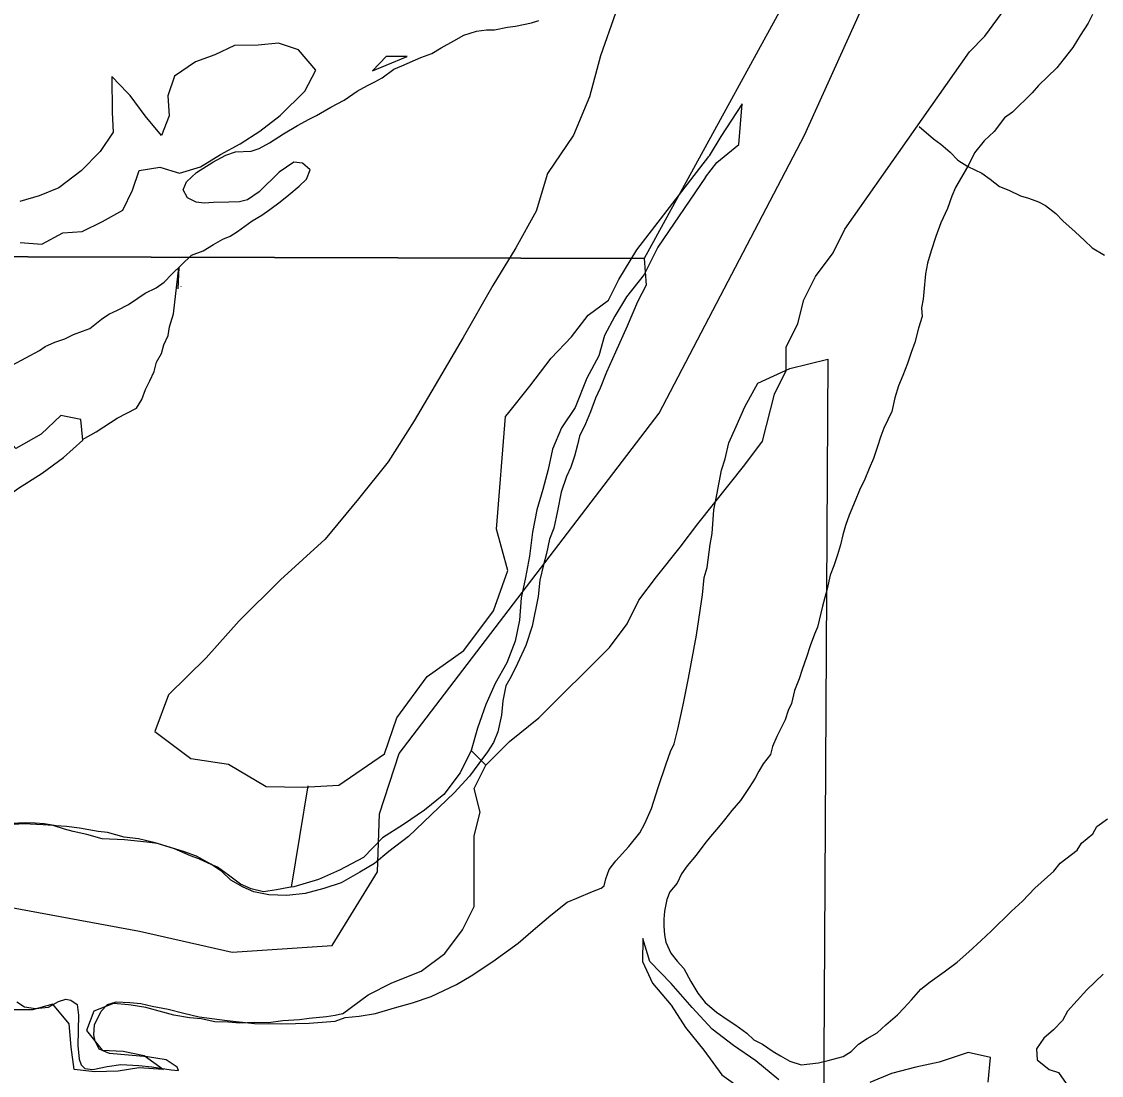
# Model space of a CAD drawing. Extents: x 1588073 to 2013523, y 1090242 to 1357120.
# Drawn here: x 1820929 to 1823927, y 1252352 to 1255279 of the extents above; entities that cross this region are included whole.
import ezdxf

# ---------------------------------------------------------------- set-up
doc = ezdxf.new("R2010")
doc.units = 0
for name, color, linetype in [('GM_X_Major_Lake', 7, 'Continuous'), ('GM_X_Major_River', 7, 'Continuous'), ('GM_X_Minor_Lake', 7, 'Continuous'), ('GM_X_Minor_River', 7, 'Continuous'), ('GM_X_Section', 7, 'Continuous'), ('GM_X_Township', 7, 'Continuous')]:
    doc.layers.add(name, color=color, linetype=linetype)

msp = doc.modelspace()

# ---------------------------------------------------------------- linework, layer by layer
at = {"layer": 'GM_X_Major_Lake'}
msp.add_line((1822176.9, 1253253.9), (1822218.2, 1253213.5), dxfattribs=at)
for points in [[(1823561, 1255194.7), (1823603.3, 1255238.4), (1823685.6, 1255350.9), (1823767.8, 1255485.4), (1823827.9, 1255607.9), (1823864, 1255710.3), (1823908.1, 1255812.7)], [(1822578.2, 1255302.5), (1822536.1, 1255184), (1822506, 1255069.6), (1822461.9, 1254963.1), (1822389.7, 1254856.7), (1822357.7, 1254752.3), (1822301.5, 1254649.9), (1822237.3, 1254545.5), (1822155.1, 1254400.9), (1822086.9, 1254284.5), (1822018.8, 1254170), (1821946.6, 1254055.5), (1821864.3, 1253953.1), (1821772.1, 1253840.7), (1821647.7, 1253728.2), (1821533.4, 1253613.8), (1821441.1, 1253511.3), (1821336.8, 1253408.9), (1821298.8, 1253306.5), (1821399.1, 1253232.3), (1821503.4, 1253216.2), (1821607.7, 1253154), (1821710, 1253152), (1821810.3, 1253158.1), (1821936.7, 1253244.4), (1821970.8, 1253344.8), (1822055, 1253459.3), (1822157.3, 1253531.6), (1822239.5, 1253642), (1822279.6, 1253754.4), (1822247.5, 1253868.9), (1822272.7, 1254182)], [(1821459.9, 1254888.4), (1821496.4, 1254907.8), (1821522.7, 1254917.3), (1821566.9, 1254918.5), (1821589.1, 1254926.1), (1821617.5, 1254941.7), (1821656.2, 1254967.1), (1821694.8, 1254990.5), (1821727.2, 1255007.9), (1821747.5, 1255017.6), (1821788.1, 1255040.9), (1821824.6, 1255060.4), (1821861.2, 1255085.8), (1821889.6, 1255101.3), (1821909.9, 1255111), (1821930.2, 1255122.7), (1821962.8, 1255146.2), (1821985, 1255155.8), (1822037.7, 1255178.9), (1822068, 1255190.4), (1822094.4, 1255206), (1822128.9, 1255225.5), (1822157.3, 1255241), (1822191.7, 1255252.4), (1822219.9, 1255255.9), (1822242, 1255255.5), (1822278.3, 1255262.8), (1822300.5, 1255266.4), (1822344.8, 1255275.6), (1822365, 1255281.3)], [(1820925.2, 1254665), (1820985.2, 1254660.5), (1821043.6, 1254692.1), (1821097.7, 1254695.7), (1821154, 1254723.3), (1821210.3, 1254754.9), (1821236.7, 1254810.9), (1821255.1, 1254864.9), (1821313.3, 1254874.5), (1821367.3, 1254858), (1821425.5, 1254875.5), (1821481.8, 1254909.2), (1821536.1, 1254938.8), (1821590.5, 1254974.5), (1821646.9, 1255018.2), (1821715.5, 1255085.8), (1821745.9, 1255143.8), (1821698.3, 1255200.3), (1821642.3, 1255218.9), (1821586.2, 1255213.3), (1821520.1, 1255211.9), (1821465.8, 1255186.2), (1821411.6, 1255166.6), (1821353.2, 1255127), (1821334.8, 1255072.9), (1821338.4, 1255016.7), (1821318, 1254962.7), (1821272.3, 1255017.3), (1821230.6, 1255073.8), (1821223.5, 1255081.1)], [(1821999.3, 1255181.7), (1821941.2, 1255182.2), (1821903.2, 1255141.8)], [(1821903.2, 1255141.8), (1821941, 1255158.1), (1821999.3, 1255181.7)], [(1822185.5, 1253148.1), (1822218.2, 1253213.5), (1822283.6, 1253278.9), (1822365.3, 1253344.4), (1822561.5, 1253540.6), (1822610.6, 1253606), (1822643.2, 1253671.5), (1822692.3, 1253736.9), (1822757.7, 1253818.7), (1822806.7, 1253884.1), (1822937.5, 1254047.6), (1822986.5, 1254113.1), (1823019.2, 1254243.9), (1823051.9, 1254309.3), (1823051.9, 1254374.7), (1823084.6, 1254440.1), (1823100.9, 1254505.6), (1823133.6, 1254571), (1823182.6, 1254636.4), (1823215.3, 1254701.8), (1823561, 1255194.7)], [(1822218.2, 1253213.5), (1822283.6, 1253278.9), (1822365.3, 1253344.4), (1822561.5, 1253540.6), (1822610.6, 1253606), (1822643.2, 1253671.5), (1822692.3, 1253736.9), (1822757.7, 1253818.7), (1822806.7, 1253884.1), (1822937.5, 1254047.6), (1822986.5, 1254113.1), (1823019.2, 1254243.9), (1823051.9, 1254309.3), (1823051.9, 1254374.7), (1823084.6, 1254440.1), (1823100.9, 1254505.6), (1823133.6, 1254571), (1823182.6, 1254636.4), (1823215.3, 1254701.8), (1823561, 1255194.7)], [(1821179.2, 1255126.1), (1821180.2, 1255026.1), (1821183.8, 1254971.9), (1821147.4, 1254918), (1821094.9, 1254864.2), (1821032.4, 1254816.6), (1820978.2, 1254795), (1820924, 1254779.4)], [(1821223.5, 1255081.1), (1821179.2, 1255126.1)], [(1822827.7, 1254846.3), (1822859.8, 1254887.6), (1822920.3, 1254937.3), (1822929.9, 1255050.7)], [(1822929.9, 1255050.7), (1822870.4, 1254959.8), (1822837.9, 1254905.9), (1822836.9, 1254903.9)], [(1820979, 1254365.3), (1820994.7, 1254376.6), (1821021, 1254388.1), (1821049.3, 1254397.6), (1821073.6, 1254409.2), (1821097.9, 1254418.8), (1821118.1, 1254426.5), (1821150.7, 1254452), (1821171.1, 1254465.7), (1821195.4, 1254477.3), (1821225.8, 1254492.8), (1821252.2, 1254510.4), (1821272.6, 1254524.1), (1821303, 1254539.6), (1821325.4, 1254555.2), (1821345.8, 1254576.9), (1821401, 1254630.2), (1821433.4, 1254641.6), (1821461.8, 1254659.2), (1821488.2, 1254674.8), (1821508.5, 1254682.4), (1821528.8, 1254696.1), (1821569.5, 1254725.5), (1821595.9, 1254741.1), (1821618.3, 1254756.7), (1821646.8, 1254778.3), (1821671.3, 1254797.9), (1821699.8, 1254821.5), (1821720.2, 1254841.2), (1821730.7, 1254867.2), (1821709, 1254885.7), (1821684.9, 1254888.1), (1821664.6, 1254874.4), (1821644.2, 1254860.8), (1821589, 1254805.5), (1821556.5, 1254784), (1821534.3, 1254778.4), (1821504.1, 1254777), (1821461.9, 1254775.8), (1821435.7, 1254774.2), (1821413.7, 1254776.7), (1821389.8, 1254789.2), (1821378.1, 1254811.5), (1821386.6, 1254833.5), (1821415.1, 1254859.1), (1821459.9, 1254888.4)], [(1822272.7, 1254182), (1822277.8, 1254188.1), (1822340.5, 1254265.9), (1822399.2, 1254343.7), (1822455.7, 1254403.4), (1822502.2, 1254463.2), (1822558.6, 1254504.9), (1822587, 1254562.8), (1822637.7, 1254644.7), (1822836.9, 1254903.9)], [(1822827.7, 1254846.3), (1822695.9, 1254652.2), (1822657.3, 1254576.3), (1822608.7, 1254514.5), (1822576.3, 1254460.6), (1822547.8, 1254406.6), (1822531.4, 1254350.6), (1822498.9, 1254288.6), (1822466.3, 1254206.6), (1822427.8, 1254150.8), (1822403.3, 1254090.8), (1822390.9, 1254034.7), (1822376.5, 1253978.6), (1822360, 1253922.6), (1822347.6, 1253860.5), (1822339.1, 1253794.3), (1822328.6, 1253734.2), (1822316.2, 1253678.1), (1822311.7, 1253615.9), (1822299.3, 1253557.9), (1822276.8, 1253497.8), (1822244.3, 1253439.9), (1822217.9, 1253381.9), (1822195.3, 1253315.9), (1822176.9, 1253253.9), (1822146.4, 1253191.9)], [(1822827.7, 1254846.3), (1822695.9, 1254652.2), (1822657.3, 1254576.3), (1822608.7, 1254514.5), (1822576.3, 1254460.6), (1822547.8, 1254406.6), (1822531.4, 1254350.6), (1822498.9, 1254288.6), (1822466.3, 1254206.6), (1822427.8, 1254150.8), (1822403.3, 1254090.8), (1822390.9, 1254034.7), (1822376.5, 1253978.6), (1822360, 1253922.6), (1822347.6, 1253860.5), (1822339.1, 1253794.3), (1822328.6, 1253734.2), (1822316.2, 1253678.1), (1822311.7, 1253615.9), (1822299.3, 1253557.9), (1822276.8, 1253497.8), (1822244.3, 1253439.9), (1822217.9, 1253381.9), (1822195.3, 1253315.9), (1822176.9, 1253253.9)], [(1820472.4, 1254103.5), (1820737.3, 1254176.9), (1820779, 1254122.4), (1820796.6, 1254064.1), (1820786.2, 1254005.9), (1820749.3, 1253893.9), (1820805.4, 1253891.4), (1820861.8, 1253941.1), (1820920.2, 1253982.8), (1820986.6, 1254024.3), (1821045, 1254068), (1821099.4, 1254115.7), (1821093.9, 1254173.9), (1821037.9, 1254184.4), (1820983.4, 1254132.7), (1820913, 1254093.2), (1820863.3, 1254147.8), (1820845.7, 1254204.1), (1820854.1, 1254264.2), (1820902.7, 1254324), (1820979, 1254365.3)]]:
    msp.add_lwpolyline(points, dxfattribs=at)
at = {"layer": 'GM_X_Major_River'}
msp.add_line((1822218.2, 1253213.5), (1822176.9, 1253253.9), dxfattribs=at)
for points in [[(1822176.9, 1253253.9), (1822146.4, 1253191.9), (1822101.9, 1253132.1), (1822047.5, 1253088.4), (1821989.1, 1253048.7), (1821930.7, 1253011.1), (1821878.2, 1252957.3), (1821811.9, 1252921.8), (1821753.6, 1252896.2), (1821684.7, 1252875.8), (1821671.5, 1252873.2)], [(1821819.7, 1252522.5), (1821891.3, 1252575.7), (1821956.7, 1252608.4), (1822038.5, 1252641.1), (1822103.9, 1252690.2), (1822152.9, 1252755.6), (1822185.6, 1252821), (1822185.6, 1253017.2), (1822201.9, 1253082.7), (1822185.5, 1253148.1), (1822218.2, 1253213.5)], [(1822146.4, 1253191.9), (1822101.9, 1253132.1), (1822047.5, 1253088.4), (1821989.1, 1253048.7), (1821930.7, 1253011.1), (1821878.2, 1252957.3), (1821811.9, 1252921.8), (1821753.6, 1252896.2), (1821684.7, 1252875.8), (1821671.5, 1252873.2)], [(1821819.7, 1252522.5), (1821891.3, 1252575.7), (1821956.7, 1252608.4), (1822038.5, 1252641.1), (1822103.9, 1252690.2), (1822152.9, 1252755.6), (1822185.6, 1252821), (1822185.6, 1253017.2), (1822201.9, 1253082.7), (1822185.5, 1253148.1)], [(1821671.5, 1252873.2), (1821637.1, 1252866.9), (1821600.8, 1252861.6), (1821566.8, 1252870.3), (1821536.9, 1252882.9), (1821503.2, 1252907.7), (1821473.4, 1252930.3), (1821447.5, 1252940.9), (1821421.6, 1252953.4), (1821397.6, 1252961.9), (1821353.8, 1252980.8), (1821299.8, 1252997.9), (1821253.8, 1253008.9), (1821213.7, 1253013.6), (1821167.7, 1253026.6), (1821141.6, 1253029.1), (1821089.5, 1253038.1), (1821053.4, 1253042.8), (1821025.4, 1253045.3), (1820991.3, 1253050), (1820967.2, 1253052.5), (1820939.1, 1253053), (1820882.8, 1253050)], [(1821225.5, 1252547.9), (1821184.2, 1252551.8), (1821130, 1252530.1), (1821109.5, 1252476.1), (1821153.2, 1252421.6), (1821211.3, 1252419.1), (1821269.3, 1252406.6), (1821323.1, 1252368), (1821255, 1252372.6), (1821196.8, 1252363), (1821132.7, 1252361.6), (1821074.7, 1252368.1), (1821067.1, 1252430.3), (1821061.6, 1252494.6), (1821015.9, 1252549.1), (1820959.7, 1252533.6), (1820905.6, 1252534), (1820879.1, 1252553.3)], [(1821819.7, 1252522.5), (1821799.7, 1252518.1), (1821775.5, 1252514.6), (1821727.2, 1252509.5), (1821701, 1252505.9), (1821654.7, 1252502.8), (1821614.5, 1252497.5), (1821576.3, 1252498.2), (1821534.1, 1252497), (1821504, 1252499.6), (1821465.8, 1252500.3), (1821427.8, 1252509.1), (1821395.7, 1252511.7), (1821351.6, 1252518.6), (1821321.6, 1252527.2), (1821273.6, 1252540.1), (1821233.6, 1252546.9), (1821225.5, 1252547.9)]]:
    msp.add_lwpolyline(points, dxfattribs=at)
at = {"layer": 'GM_X_Minor_Lake'}
msp.add_line((1823618.9, 1252401), (1823556.9, 1252415.6), dxfattribs=at)
for points in [[(1823031.6, 1252339.7), (1822967.8, 1252392.4), (1822906.1, 1252435), (1822846.3, 1252479.7), (1822790.6, 1252540.3), (1822733, 1252607.1), (1822673.4, 1252667.8), (1822653.8, 1252732.1), (1822653.4, 1252667.9), (1822681, 1252607.5), (1822732.6, 1252546.9), (1822772.2, 1252484.3), (1822823.8, 1252421.7), (1822873.4, 1252353), (1822935.2, 1252308.4)], [(1823556.9, 1252415.6), (1823476.6, 1252388.1), (1823412.4, 1252374.6), (1823344.2, 1252357.1), (1823283.9, 1252331.5)], [(1823612.4, 1252332.8), (1823618.9, 1252401)]]:
    msp.add_lwpolyline(points, dxfattribs=at)
at = {"layer": 'GM_X_Minor_River'}
for points in [[(1823902.5, 1255298.3), (1823890.3, 1255274.4), (1823868, 1255240.4), (1823847.7, 1255206.5), (1823823.5, 1255176.6)], [(1823823.5, 1255176.6), (1823803.2, 1255150.7), (1823752.8, 1255100.9), (1823734.6, 1255081), (1823680.2, 1255027.3), (1823658, 1255011.4), (1823629.7, 1254973.5), (1823601.5, 1254947.7), (1823575.2, 1254913.8), (1823558.9, 1254881.8), (1823522.4, 1254817.9), (1823512.2, 1254793.9), (1823499.9, 1254759.9), (1823481.6, 1254719.9), (1823467.3, 1254681.9), (1823455, 1254641.9), (1823444.7, 1254607.8), (1823438.5, 1254577.8), (1823434.1, 1254527.7), (1823432, 1254507.6), (1823427.8, 1254483.6), (1823429.6, 1254459.5), (1823419.4, 1254427.5), (1823409.1, 1254387.4), (1823398.8, 1254359.4), (1823388.6, 1254329.4), (1823376.3, 1254295.4), (1823364.1, 1254267.4), (1823353.9, 1254233.3), (1823345.6, 1254195.3), (1823323.2, 1254149.3), (1823315, 1254127.3), (1823304.8, 1254095.3), (1823294.5, 1254065.3), (1823282.3, 1254037.3), (1823270.1, 1254007.3), (1823255.8, 1253977.3), (1823243.6, 1253947.3), (1823227.3, 1253907.3), (1823217.1, 1253879.3), (1823208.9, 1253853.3), (1823202.6, 1253825.2), (1823194.4, 1253797.2), (1823184.2, 1253767.2), (1823174, 1253741.2), (1823165.7, 1253703.1), (1823153.3, 1253655.1), (1823138.9, 1253597), (1823130.7, 1253577), (1823118.5, 1253545), (1823108.2, 1253513), (1823096, 1253479), (1823087.8, 1253452.9), (1823075.5, 1253420.9), (1823067.2, 1253384.9), (1823057.1, 1253364.9), (1823048.9, 1253338.9), (1823036.7, 1253314.9), (1823026.5, 1253292.9), (1823014.3, 1253264.9), (1823008.1, 1253242.9), (1822987.9, 1253217), (1822975.7, 1253197), (1822965.5, 1253177), (1822949.3, 1253151.1), (1822925, 1253115.2), (1822900.8, 1253087.3), (1822880.6, 1253061.4), (1822864.4, 1253041.4), (1822842.2, 1253015.5), (1822826, 1252995.6), (1822801.7, 1252963.7), (1822777.5, 1252933.8), (1822761.3, 1252911.8), (1822749.1, 1252885.8), (1822728.9, 1252861.9), (1822720.7, 1252839.9), (1822714.5, 1252807.9), (1822712.3, 1252785.8), (1822712.2, 1252765.8), (1822714, 1252741.7), (1822717.8, 1252721.6), (1822731.6, 1252691.3), (1822749.5, 1252669.1), (1822767.4, 1252648.9), (1822787.2, 1252612.6), (1822807, 1252580.3), (1822826.8, 1252554.1), (1822858.7, 1252527.7), (1822890.5, 1252505.4), (1822912.5, 1252491.2), (1822942.4, 1252468.8), (1822962.3, 1252450.6), (1822986.2, 1252438.4), (1823016.1, 1252418.1), (1823036, 1252405.9), (1823062, 1252391.6), (1823094, 1252381.3), (1823142.1, 1252386.9), (1823168.2, 1252392.7), (1823210.3, 1252404.4)], [(1823421.5, 1254987.3), (1823461.3, 1254952.9), (1823481.2, 1254938.7), (1823507.1, 1254916.4), (1823528.9, 1254894.1), (1823556.8, 1254875.8), (1823594.8, 1254857.4), (1823618.7, 1254841.2), (1823644.6, 1254820.9), (1823670.6, 1254810.6), (1823702.5, 1254794.3), (1823724.5, 1254788.1), (1823752.4, 1254777.9), (1823772.4, 1254767.7), (1823800.3, 1254745.3), (1823820.2, 1254725.1), (1823854, 1254694.7), (1823879.9, 1254670.4), (1823901.8, 1254650.2), (1823935.7, 1254629.8)], [(1821098.1, 1254117.9), (1821135.7, 1254139.5), (1821157.8, 1254153.3), (1821194, 1254177.1), (1821248.3, 1254204.8), (1821262.5, 1254228.7), (1821272.7, 1254256.7), (1821284.9, 1254280.7), (1821297.1, 1254306.7), (1821303.3, 1254332.7), (1821317.5, 1254356.7), (1821323.7, 1254380.7), (1821335.9, 1254406.7), (1821340.1, 1254430.8), (1821350.4, 1254466.8), (1821365.6, 1254595.4), (1821363, 1254536.1)], [(1821371, 1254543.5), (1821371, 1254542.9)], [(1821723.4, 1253155.8), (1821677.4, 1252874.2), (1821671.5, 1252873.2)], [(1823210.3, 1252404.4), (1823232.4, 1252418.3), (1823252.6, 1252438.2), (1823276.8, 1252454), (1823304.9, 1252469.8), (1823329.1, 1252491.7), (1823361.4, 1252519.5), (1823379.6, 1252539.4), (1823399.7, 1252561.3), (1823426, 1252591.2), (1823452.2, 1252611.1), (1823490.5, 1252638.9), (1823526.7, 1252666.6), (1823559, 1252694.5), (1823593.3, 1252726.3), (1823621.5, 1252752.1), (1823678, 1252807.9), (1823708.2, 1252835.7), (1823742.6, 1252871.6), (1823795, 1252919.3), (1823813.2, 1252941.2), (1823859.5, 1252976.9), (1823871.7, 1252996.9), (1823903.9, 1253022.7), (1823914.1, 1253042.7), (1823944.3, 1253064.5)], [(1823931.7, 1252632.6), (1823886.7, 1252589.2), (1823833.4, 1252529.9), (1823818.9, 1252504.1), (1823794.3, 1252478.4), (1823767.8, 1252454.8), (1823747.1, 1252425), (1823748.6, 1252394.8), (1823782.3, 1252368.1), (1823808.3, 1252359.6), (1823829.8, 1252329)]]:
    msp.add_lwpolyline(points, dxfattribs=at)
at = {"layer": 'GM_X_Section'}
for points in [[(1823163.6, 1255545.8), (1822657.5, 1254620.3), (1817866.5, 1254634), (1817899, 1258906.6)], [(1817866.5, 1254634), (1822657.5, 1254620.3), (1822663.1, 1254546.3), (1822638.8, 1254500.4), (1822610.3, 1254432.5), (1822577.9, 1254360.7), (1822553.5, 1254304.8), (1822535.2, 1254260.9), (1822523, 1254232.9), (1822508.8, 1254195), (1822494.6, 1254161), (1822478.4, 1254127.1), (1822472.2, 1254103.2), (1822464, 1254071.2), (1822453.8, 1254041.2), (1822441.6, 1254015.3), (1822427.4, 1253971.3), (1822417, 1253919.4), (1822406.7, 1253871.4), (1822394.5, 1253841.4), (1822386.3, 1253801.5), (1822378.1, 1253769.5), (1822367.8, 1253727.5), (1822363.5, 1253681.6), (1822347, 1253599.6), (1822328.7, 1253545.7), (1822306.3, 1253495.8), (1822288.1, 1253459.9), (1822273.9, 1253433.9), (1822265.7, 1253391.9), (1822261.4, 1253351.9), (1822251.1, 1253306), (1822238.9, 1253276.1), (1822222.8, 1253250.1), (1822198.5, 1253218.3), (1822172.3, 1253182.4), (1822130, 1253136.6), (1822003.2, 1253015.4), (1821948.9, 1252973.7), (1821908.6, 1252939.9), (1821868.4, 1252916.1), (1821816.2, 1252886.4), (1821768.1, 1252870.7), (1821716, 1252857), (1821665.9, 1252851.3), (1821615.9, 1252853.6), (1821573.9, 1252861.9), (1821544, 1252874.1), (1821510.1, 1252894.3), (1821484.2, 1252918.5), (1821454.3, 1252938.7), (1821414.4, 1252961), (1821378.5, 1252973.2), (1821306.6, 1252995.6), (1821276.6, 1252999.8), (1821214.6, 1253006.2), (1821152.6, 1253008.6), (1821110.6, 1253020.9), (1821072.6, 1253029.1), (1821048.6, 1253035.3), (1821016.7, 1253045.5), (1820988.7, 1253047.7), (1820934.7, 1253050), (1820908.6, 1253048.2)], [(1820915.6, 1252555.8), (1820937.5, 1252541.7), (1820967.5, 1252537.5), (1821003.6, 1252541.2), (1821031.7, 1252557.1), (1821051.7, 1252563), (1821065.7, 1252560.9), (1821083.7, 1252548.8), (1821087.5, 1252518.7), (1821085, 1252434.7), (1821088.7, 1252396.6), (1821094.6, 1252380.6), (1821104.6, 1252370.5), (1821126.6, 1252368.4), (1821166.7, 1252376.1), (1821204.7, 1252381.9), (1821254.7, 1252379.6), (1821290.7, 1252375.4), (1821344.7, 1252367), (1821364.7, 1252364.9), (1821360.8, 1252374.9), (1821330.9, 1252395.1), (1821278.9, 1252403.5), (1821204.9, 1252409.9), (1821172.9, 1252412.1), (1821144.9, 1252424.3), (1821133, 1252446.4), (1821129.2, 1252464.4), (1821131.3, 1252492.4), (1821149.6, 1252530.3), (1821167.7, 1252548.2), (1821191.8, 1252556.1), (1821229.8, 1252553.9), (1821259.8, 1252551.7), (1821291.8, 1252543.5), (1821335.7, 1252535.2), (1821379.7, 1252524.9), (1821421.7, 1252514.6), (1821499.6, 1252504.1), (1821575.6, 1252495.7), (1821651.7, 1252495.2), (1821727.8, 1252496.7), (1821799.8, 1252502.3), (1821827.9, 1252512.1), (1821866, 1252515.9), (1821912.1, 1252523.6), (1821964.2, 1252539.3), (1822014.3, 1252553), (1822066.4, 1252570.7), (1822136.7, 1252604.3), (1822176.9, 1252628), (1822237.1, 1252667.7), (1822307.5, 1252719.3), (1822349.8, 1252755), (1822398.1, 1252796.8), (1822444.3, 1252832.5), (1822470.4, 1252844.3), (1822514.5, 1252862.1), (1822538.6, 1252871.9), (1822546.6, 1252877.9), (1822550.8, 1252897.9), (1822560.9, 1252923.8), (1822579.1, 1252947.7), (1822615.4, 1252987.5), (1822645.6, 1253025.4), (1822659.8, 1253051.3), (1822678.1, 1253093.2), (1822696.5, 1253151.1), (1822718.9, 1253217), (1822731.1, 1253251), (1822741.2, 1253272.9), (1822751.5, 1253312.9), (1822765.9, 1253380.9), (1822780.4, 1253454.8), (1822803.1, 1253574.7), (1822819.8, 1253686.7), (1822824.2, 1253734.7), (1822832.3, 1253762.7), (1822840.7, 1253826.7), (1822846.9, 1253856.7), (1822851.3, 1253922.7), (1822859.6, 1253964.6), (1822872, 1254032.6), (1822882.2, 1254064.6), (1822892.5, 1254108.5), (1822912.8, 1254154.4), (1822937.1, 1254208.3), (1822973.6, 1254274.1), (1823061.9, 1254315.6), (1823168.1, 1254341), (1823139, 1249337.9)]]:
    msp.add_lwpolyline(points, dxfattribs=at)
at = {"layer": 'GM_X_Township'}
msp.add_lwpolyline([(1820840.3, 1252828.9), (1821256.9, 1252751.9), (1821513.9, 1252693.8), (1821791.5, 1252712.7), (1821917.7, 1252917.4), (1821922.5, 1253078.1), (1821977.8, 1253245.9), (1822699.8, 1254191), (1823103.3, 1254963.3), (1823538.3, 1255925.9)], dxfattribs=at)
msp.add_lwpolyline([(1820840.3, 1252828.9), (1821256.9, 1252751.9), (1821513.9, 1252693.8), (1821791.5, 1252712.7), (1821917.7, 1252917.4), (1821922.5, 1253078.1), (1821977.8, 1253245.9), (1822699.8, 1254191), (1823103.3, 1254963.3), (1823538.3, 1255925.9)], dxfattribs=at)

doc.saveas('drawing.dxf')
